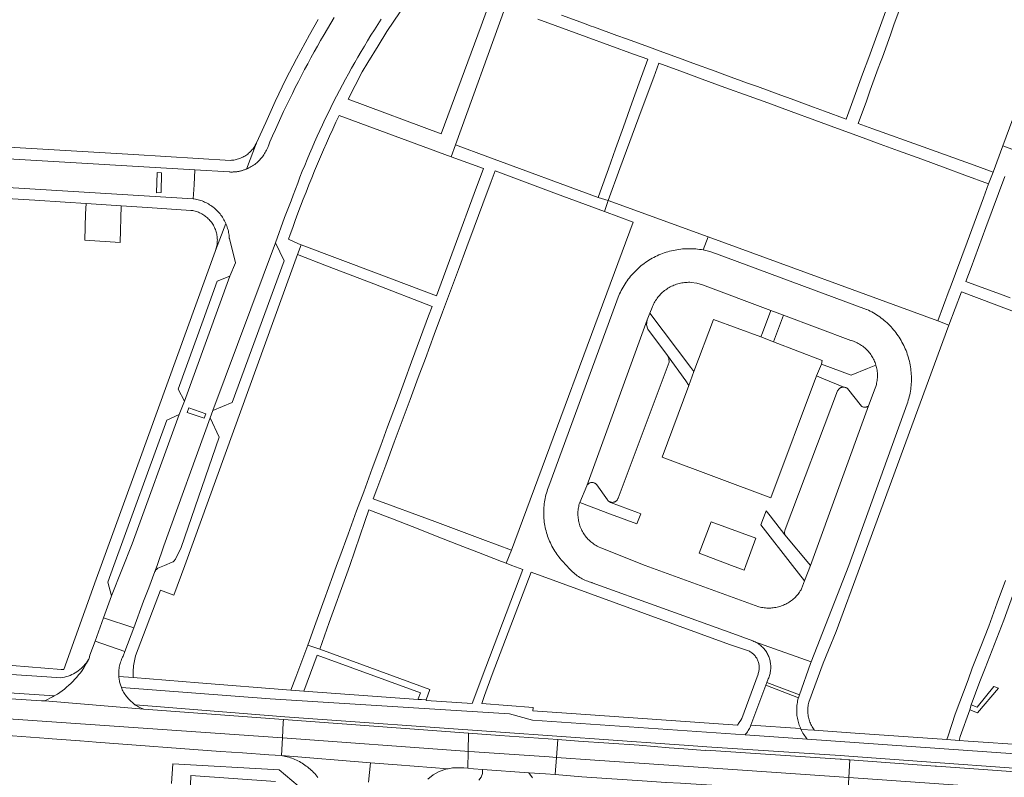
# Model space of a CAD drawing. Extents: x 146402 to 164798, y 455483 to 464134.
# Tile 372 of 575: x 158029 to 158199, y 460963 to 461094. Entities that reach past the tile are written whole.
import ezdxf

# ---------------------------------------------------------------- set-up
doc = ezdxf.new("R2010")
doc.units = 0
doc.header["$LTSCALE"] = 0.2
for name, color, linetype, lineweight in [('B-XX-VH-VERHARDING_ASFALT-GV', 252, 'CONTINUOUS', 18), ('B-XX-VH-VERHARDING_BETONSTRAATSTEEN-GV', 252, 'CONTINUOUS', 18), ('B-XX-VH-VERHARDING_STRAATBAKSTEEN-GV', 252, 'CONTINUOUS', 18), ('B-XX-VH-VERHARDING_TEGEL-GV', 252, 'CONTINUOUS', 18)]:
    doc.layers.add(name, color=color, linetype=linetype, lineweight=lineweight)

msp = doc.modelspace()

# ---------------------------------------------------------------- linework, layer by layer
at = {"layer": 'B-XX-VH-VERHARDING_ASFALT-GV'}
for points in [[(158083.518, 461094.46), (158082.92, 461093.476), (158082.329, 461092.488), (158081.745, 461091.496), (158081.168, 461090.5), (158080.598, 461089.5), (158080.034, 461088.496), (158079.478, 461087.488), (158078.929, 461086.477), (158078.387, 461085.461), (158077.852, 461084.442), (158077.324, 461083.419), (158076.803, 461082.392), (158076.289, 461081.362), (158075.782, 461080.328), (158075.283, 461079.291), (158074.791, 461078.251), (158074.306, 461077.207), (158073.828, 461076.159), (158073.358, 461075.109), (158072.895, 461074.054), (158072.439, 461072.997), (158072.156, 461072.331), (158072.121, 461072.231), (158072.038, 461072.015), (158071.948, 461071.801), (158071.851, 461071.591), (158071.746, 461071.384), (158071.634, 461071.181), (158071.516, 461070.982), (158071.39, 461070.788), (158071.258, 461070.597), (158071.12, 461070.411), (158070.975, 461070.231), (158070.824, 461070.055), (158070.667, 461069.885), (158070.504, 461069.72), (158070.335, 461069.561), (158070.162, 461069.407), (158069.983, 461069.26), (158069.799, 461069.12), (158069.61, 461068.985), (158069.417, 461068.857), (158069.219, 461068.736), (158069.018, 461068.622), (158068.812, 461068.515), (158068.603, 461068.415), (158068.391, 461068.322), (158068.282, 461068.278), (158068.173, 461068.236), (158068.063, 461068.195), (158067.952, 461068.157), (158067.841, 461068.12), (158067.729, 461068.086), (158067.616, 461068.053), (158067.503, 461068.022), (158067.389, 461067.994), (158067.275, 461067.967), (158067.16, 461067.942), (158067.045, 461067.92), (158066.929, 461067.899), (158066.814, 461067.881), (158066.698, 461067.864), (158066.581, 461067.849), (158066.464, 461067.837), (158066.348, 461067.826), (158066.231, 461067.818), (158066.113, 461067.811), (158065.996, 461067.807), (158065.879, 461067.805), (158065.762, 461067.804), (158065.644, 461067.806), (158065.527, 461067.81), (158065.41, 461067.816), (158059.507, 461068.163), (158059.358, 461065.626), (158059.215, 461063.201), (158059.339, 461063.182), (158059.576, 461063.14), (158059.812, 461063.09), (158060.046, 461063.032), (158060.278, 461062.966), (158060.507, 461062.893), (158060.734, 461062.812), (158060.959, 461062.724), (158061.18, 461062.628), (158061.398, 461062.525), (158061.612, 461062.415), (158061.822, 461062.298), (158062.029, 461062.173), (158062.231, 461062.043), (158062.429, 461061.905), (158062.622, 461061.761), (158062.81, 461061.61), (158062.993, 461061.454), (158063.171, 461061.291), (158063.343, 461061.123), (158063.51, 461060.949), (158063.671, 461060.769), (158063.826, 461060.585), (158063.974, 461060.395), (158064.116, 461060.2), (158064.252, 461060.001), (158064.381, 461059.798), (158064.503, 461059.59), (158064.618, 461059.378), (158064.726, 461059.163), (158064.827, 461058.944), (158064.905, 461058.76), (158064.992, 461058.535), (158065.072, 461058.308), (158065.144, 461058.078), (158065.209, 461057.846), (158065.266, 461057.612), (158065.315, 461057.376), (158065.356, 461057.139), (158065.389, 461056.9), (158065.414, 461056.66), (158065.432, 461056.42), (158065.434, 461056.352), (158066.5, 461052.179), (158065.547, 461049.842), (158057.706, 461028.316), (158056.79, 461026.017), (158048.717, 461003.714), (158045.157, 460994.786), (158043.775, 460990.997), (158048.96, 460989.248), (158050.673, 460993.823), (158051.563, 460996.155), (158052.616, 460998.966), (158052.982, 461000), (158054.169, 461003.35), (158062.15, 461025.446), (158062.598, 461026.698), (158073.394, 461055.628), (158074.936, 461059.983), (158076.081, 461062.836), (158076.441, 461063.831), (158076.821, 461064.859), (158077.208, 461065.883), (158077.603, 461066.905), (158078.005, 461067.925), (158078.415, 461068.941), (158078.832, 461069.954), (158079.257, 461070.964), (158079.689, 461071.971), (158080.128, 461072.975), (158080.575, 461073.975), (158081.029, 461074.973), (158081.49, 461075.966), (158081.958, 461076.957), (158082.434, 461077.944), (158082.917, 461078.928), (158083.407, 461079.908), (158083.904, 461080.884), (158084.408, 461081.857), (158084.92, 461082.826), (158085.438, 461083.791), (158085.963, 461084.753), (158086.496, 461085.71), (158087.035, 461086.664), (158087.582, 461087.614), (158088.135, 461088.559), (158088.695, 461089.501), (158089.262, 461090.439), (158089.836, 461091.372), (158090.417, 461092.301), (158091.004, 461093.226), (158091.598, 461094.147)], [(158015.415, 460978.838), (158035.261, 460977.505), (158035.393, 460977.581), (158035.813, 460977.841), (158036.224, 460978.115), (158036.626, 460978.401), (158037.019, 460978.701), (158037.402, 460979.013), (158037.774, 460979.337), (158038.136, 460979.673), (158038.487, 460980.02), (158038.826, 460980.379), (158039.154, 460980.748), (158039.469, 460981.128), (158039.772, 460981.518), (158040.063, 460981.917), (158040.34, 460982.326), (158040.604, 460982.743), (158040.854, 460983.169), (158041.09, 460983.602), (158041.229, 460983.873), (158041.167, 460983.766), (158040.991, 460983.491), (158040.801, 460983.225), (158040.599, 460982.969), (158040.384, 460982.722), (158040.158, 460982.487), (158039.92, 460982.263), (158039.672, 460982.051), (158039.414, 460981.851), (158039.146, 460981.664), (158038.869, 460981.49), (158038.584, 460981.331), (158038.292, 460981.185), (158037.993, 460981.054), (158037.688, 460980.938), (158037.377, 460980.836), (158037.062, 460980.75), (158036.743, 460980.68), (158036.421, 460980.625), (158033.976, 460980.781), (158000, 460983.062)], [(158218.706, 460966.254), (158164.989, 460970.067), (158154.298, 460970.797), (158117.64, 460973.346), (158113.701, 460974.406), (158103.594, 460975.031), (158072.492, 460977.015), (158046.843, 460978.936), (158046.898, 460978.797), (158046.994, 460978.587), (158047.097, 460978.381), (158047.208, 460978.178), (158047.325, 460977.98), (158047.449, 460977.785), (158047.58, 460977.595), (158047.718, 460977.41), (158047.861, 460977.23), (158048.011, 460977.054), (158048.167, 460976.884), (158048.329, 460976.72), (158048.496, 460976.561), (158048.668, 460976.408), (158048.846, 460976.261), (158049.177, 460976.002), (158049.217, 460975.986), (158049.274, 460975.948), (158074.999, 460973.914), (158112.137, 460971.291), (158141.292, 460969.221), (158143.767, 460969.029), (158147.71, 460968.756), (158170.691, 460967.221), (158172.138, 460967.125), (158187.093, 460966.014), (158212.451, 460964.181)], [(158089.411, 460962.669), (158089.753, 460966.003), (158074.427, 460967.224), (158074.586, 460967.196), (158074.863, 460967.142), (158075.137, 460967.081), (158075.41, 460967.011), (158075.681, 460966.933), (158075.949, 460966.848), (158076.215, 460966.756), (158076.479, 460966.656), (158076.739, 460966.548), (158076.996, 460966.433), (158077.249, 460966.311), (158077.499, 460966.182), (158077.746, 460966.045), (158077.988, 460965.902), (158078.226, 460965.752), (158078.46, 460965.595), (158078.69, 460965.431), (158078.914, 460965.262), (158079.134, 460965.085), (158079.348, 460964.903), (158079.558, 460964.714), (158079.761, 460964.52), (158079.959, 460964.32), (158080.152, 460964.115), (158080.339, 460963.904), (158080.519, 460963.688), (158080.693, 460963.466)], [(158077.273, 460961.991), (158074.02, 460964.78), (158055.676, 460965.789), (158055.493, 460962.39)], [(158099.636, 460963.171), (158100.568, 460963.89), (158101.6, 460964.458), (158102.706, 460964.861), (158103.106, 460964.94), (158094.336, 460965.638), (158089.753, 460966.003), (158089.411, 460962.669)], [(158117.665, 460963.405), (158117.018, 460964.283), (158109.067, 460964.85), (158109.054, 460964.158), (158108.831, 460963.52), (158108.421, 460962.982)], [(158058.76, 460962.148), (158058.792, 460963.8), (158073.38, 460962.737)]]:
    msp.add_lwpolyline(points, dxfattribs=at)
for points in [[(158145.141, 461054.587), (158144.817, 461054.594), (158144.492, 461054.593), (158144.168, 461054.585), (158143.844, 461054.568), (158143.52, 461054.543), (158143.198, 461054.511), (158142.876, 461054.47), (158142.555, 461054.422), (158142.235, 461054.365), (158141.917, 461054.301), (158141.601, 461054.229), (158141.286, 461054.149), (158140.974, 461054.062), (158140.663, 461053.967), (158140.356, 461053.864), (158140.051, 461053.753), (158139.748, 461053.636), (158139.449, 461053.51), (158139.153, 461053.378), (158138.86, 461053.238), (158138.571, 461053.091), (158138.285, 461052.937), (158138.004, 461052.775), (158137.726, 461052.607), (158137.453, 461052.433), (158137.184, 461052.251), (158136.919, 461052.063), (158136.66, 461051.868), (158136.405, 461051.667), (158136.155, 461051.46), (158135.91, 461051.247), (158135.671, 461051.028), (158135.437, 461050.803), (158135.209, 461050.572), (158134.987, 461050.336), (158134.77, 461050.094), (158134.56, 461049.847), (158134.355, 461049.595), (158134.157, 461049.338), (158133.965, 461049.076), (158133.78, 461048.81), (158133.602, 461048.539), (158133.43, 461048.264), (158133.265, 461047.984), (158133.107, 461047.701), (158132.956, 461047.414), (158132.812, 461047.123), (158132.675, 461046.829), (158132.617, 461046.697), (158120.478, 461013.663), (158120.365, 461013.369), (158120.259, 461013.073), (158120.161, 461012.773), (158120.071, 461012.472), (158119.988, 461012.168), (158119.914, 461011.862), (158119.847, 461011.555), (158119.787, 461011.246), (158119.736, 461010.935), (158119.692, 461010.623), (158119.657, 461010.311), (158119.629, 461009.997), (158119.61, 461009.683), (158119.598, 461009.368), (158119.595, 461009.054), (158119.599, 461008.739), (158119.611, 461008.424), (158119.632, 461008.11), (158119.66, 461007.797), (158119.696, 461007.484), (158119.741, 461007.172), (158119.793, 461006.862), (158119.853, 461006.553), (158119.921, 461006.245), (158119.996, 461005.94), (158120.08, 461005.636), (158120.171, 461005.335), (158120.269, 461005.036), (158120.376, 461004.74), (158120.489, 461004.446), (158120.611, 461004.156), (158120.739, 461003.868), (158120.875, 461003.584), (158121.018, 461003.304), (158121.168, 461003.027), (158121.325, 461002.754), (158121.489, 461002.486), (158121.659, 461002.221), (158121.837, 461001.961), (158122.021, 461001.706), (158122.211, 461001.455), (158122.408, 461001.209), (158122.61, 461000.968), (158122.819, 461000.733), (158123.034, 461000.503), (158123.255, 461000.278), (158123.481, 461000.059), (158123.544, 461000), (158123.701, 460999.798), (158123.864, 460999.602), (158124.034, 460999.41), (158124.209, 460999.224), (158124.39, 460999.043), (158124.576, 460998.869), (158124.768, 460998.7), (158124.965, 460998.537), (158125.168, 460998.38), (158125.374, 460998.23), (158125.586, 460998.086), (158125.802, 460997.949), (158126.022, 460997.819), (158126.246, 460997.696), (158126.474, 460997.58), (158126.705, 460997.471), (158126.94, 460997.37), (158127.177, 460997.275), (158127.418, 460997.189), (158127.661, 460997.109), (158127.906, 460997.038), (158127.943, 460997.028), (158152.148, 460988.259), (158155.61, 460986.998), (158155.638, 460986.987), (158155.82, 460986.911), (158165.682, 460983.373), (158172.148, 461000), (158182.203, 461027.843), (158182.306, 461028.15), (158182.402, 461028.459), (158182.49, 461028.771), (158182.571, 461029.084), (158182.643, 461029.4), (158182.708, 461029.717), (158182.765, 461030.036), (158182.814, 461030.356), (158182.855, 461030.677), (158182.888, 461030.999), (158182.913, 461031.322), (158182.931, 461031.646), (158182.94, 461031.969), (158182.941, 461032.293), (158182.934, 461032.617), (158182.92, 461032.94), (158182.897, 461033.263), (158182.866, 461033.586), (158182.827, 461033.907), (158182.781, 461034.228), (158182.726, 461034.547), (158182.664, 461034.865), (158182.593, 461035.181), (158182.516, 461035.495), (158182.43, 461035.807), (158182.336, 461036.117), (158182.235, 461036.425), (158182.127, 461036.73), (158182.01, 461037.032), (158181.887, 461037.331), (158181.756, 461037.628), (158181.618, 461037.92), (158181.473, 461038.21), (158181.32, 461038.495), (158181.161, 461038.777), (158180.994, 461039.055), (158180.821, 461039.328), (158180.641, 461039.598), (158180.454, 461039.862), (158180.261, 461040.122), (158180.062, 461040.378), (158179.856, 461040.628), (158179.645, 461040.873), (158179.427, 461041.112), (158179.203, 461041.347), (158178.974, 461041.575), (158178.739, 461041.798), (158178.499, 461042.015), (158178.253, 461042.226), (158178.003, 461042.431), (158177.747, 461042.63), (158177.486, 461042.822), (158177.221, 461043.008), (158176.951, 461043.187), (158176.677, 461043.359), (158176.399, 461043.525), (158176.117, 461043.684), (158175.831, 461043.835), (158175.541, 461043.98), (158175.248, 461044.117), (158175.211, 461044.134), (158149.366, 461053.733), (158148.235, 461054.106), (158147.075, 461054.375), (158146.755, 461054.43), (158146.434, 461054.477), (158146.112, 461054.516), (158145.789, 461054.548), (158145.465, 461054.571)], [(158144.292, 461048.791), (158144.525, 461048.797), (158144.757, 461048.795), (158144.989, 461048.785), (158145.972, 461048.652), (158146.926, 461048.377), (158158.707, 461043.958), (158160.921, 461043.127), (158172.52, 461038.777), (158172.553, 461038.768), (158172.767, 461038.701), (158172.979, 461038.627), (158173.188, 461038.546), (158173.394, 461038.457), (158173.596, 461038.361), (158173.795, 461038.258), (158173.991, 461038.148), (158174.182, 461038.03), (158174.369, 461037.906), (158174.551, 461037.776), (158174.729, 461037.639), (158174.902, 461037.496), (158175.069, 461037.346), (158175.231, 461037.191), (158175.387, 461037.03), (158175.538, 461036.864), (158175.682, 461036.693), (158175.821, 461036.516), (158175.953, 461036.335), (158176.078, 461036.149), (158176.197, 461035.958), (158176.308, 461035.764), (158176.413, 461035.565), (158176.511, 461035.363), (158176.601, 461035.158), (158176.684, 461034.95), (158176.76, 461034.739), (158176.828, 461034.525), (158176.837, 461034.492), (158176.888, 461034.309), (158176.94, 461034.091), (158176.985, 461033.871), (158177.022, 461033.65), (158177.051, 461033.427), (158177.072, 461033.204), (158177.085, 461032.98), (158177.09, 461032.756), (158177.087, 461032.532), (158177.076, 461032.308), (158177.057, 461032.084), (158177.03, 461031.861), (158176.995, 461031.64), (158176.953, 461031.42), (158176.902, 461031.201), (158176.796, 461030.867), (158176.692, 461030.533), (158175.548, 461027.48), (158165.554, 461000), (158164.541, 460997.337), (158164.016, 460995.958), (158163.924, 460995.797), (158163.804, 460995.604), (158163.678, 460995.415), (158163.545, 460995.231), (158163.406, 460995.052), (158163.261, 460994.878), (158163.11, 460994.708), (158162.952, 460994.545), (158162.79, 460994.387), (158162.621, 460994.234), (158162.448, 460994.088), (158162.269, 460993.948), (158162.085, 460993.815), (158161.897, 460993.688), (158161.705, 460993.567), (158161.508, 460993.454), (158161.308, 460993.348), (158161.104, 460993.248), (158160.896, 460993.156), (158160.686, 460993.071), (158160.472, 460992.994), (158160.256, 460992.924), (158160.038, 460992.863), (158159.818, 460992.808), (158159.595, 460992.762), (158159.372, 460992.723), (158159.147, 460992.692), (158158.921, 460992.67), (158158.695, 460992.655), (158158.468, 460992.648), (158158.241, 460992.649), (158158.014, 460992.658), (158157.788, 460992.676), (158157.562, 460992.701), (158157.338, 460992.734), (158157.114, 460992.775), (158156.893, 460992.823), (158156.673, 460992.88), (158137.063, 461000), (158129.46, 461003.028), (158129.142, 461003.165), (158128.831, 461003.319), (158128.808, 461003.331), (158128.612, 461003.441), (158128.42, 461003.558), (158128.233, 461003.682), (158128.05, 461003.812), (158127.871, 461003.948), (158127.698, 461004.091), (158127.53, 461004.24), (158127.367, 461004.395), (158127.21, 461004.556), (158127.058, 461004.722), (158126.913, 461004.893), (158126.774, 461005.07), (158126.641, 461005.251), (158126.515, 461005.437), (158126.395, 461005.627), (158126.283, 461005.822), (158126.177, 461006.02), (158126.078, 461006.222), (158125.987, 461006.427), (158125.903, 461006.636), (158125.826, 461006.847), (158125.758, 461007.061), (158125.696, 461007.277), (158125.643, 461007.495), (158125.597, 461007.715), (158125.559, 461007.937), (158125.529, 461008.159), (158125.507, 461008.383), (158125.493, 461008.607), (158125.487, 461008.832), (158125.489, 461009.057), (158125.499, 461009.281), (158125.517, 461009.505), (158125.543, 461009.729), (158125.576, 461009.951), (158125.618, 461010.171), (158125.668, 461010.391), (158125.725, 461010.608), (158125.79, 461010.823), (158126.997, 461013.707), (158137.431, 461042.306), (158137.888, 461043.467), (158138.277, 461044.458), (158138.344, 461044.627), (158138.436, 461044.84), (158138.536, 461045.05), (158138.643, 461045.256), (158138.757, 461045.458), (158138.878, 461045.657), (158139.005, 461045.851), (158139.139, 461046.041), (158139.28, 461046.226), (158139.427, 461046.406), (158139.58, 461046.58), (158139.739, 461046.75), (158139.903, 461046.914), (158140.074, 461047.072), (158140.249, 461047.224), (158140.43, 461047.37), (158140.616, 461047.51), (158140.806, 461047.643), (158141.001, 461047.77), (158141.2, 461047.89), (158141.403, 461048.003), (158141.61, 461048.108), (158141.82, 461048.207), (158142.034, 461048.298), (158142.25, 461048.382), (158142.47, 461048.459), (158142.691, 461048.528), (158142.916, 461048.589), (158143.142, 461048.642), (158143.37, 461048.688), (158143.599, 461048.726), (158143.829, 461048.756), (158144.06, 461048.777)], [(158058.163, 461026.381), (158058.467, 461027.154), (158061.404, 461026.111), (158061.08, 461025.377)], [(158048.96, 460989.248), (158043.775, 460990.997), (158042.301, 460986.958), (158047.437, 460985.178)], [(158047.437, 460985.178), (158042.301, 460986.958), (158041.419, 460984.539), (158041.291, 460983.98), (158041.229, 460983.873), (158041.09, 460983.602), (158040.854, 460983.169), (158040.604, 460982.743), (158040.34, 460982.326), (158040.063, 460981.917), (158039.772, 460981.518), (158039.469, 460981.128), (158039.154, 460980.748), (158038.826, 460980.379), (158038.487, 460980.02), (158038.136, 460979.673), (158037.774, 460979.337), (158037.402, 460979.013), (158037.019, 460978.701), (158036.626, 460978.401), (158036.224, 460978.115), (158035.813, 460977.841), (158035.393, 460977.581), (158035.261, 460977.505), (158034.965, 460977.335), (158034.529, 460977.102), (158034.087, 460976.884), (158033.637, 460976.681), (158050.731, 460975.208), (158050.644, 460975.239), (158050.43, 460975.324), (158050.218, 460975.416), (158050.01, 460975.516), (158049.806, 460975.623), (158049.606, 460975.737), (158049.409, 460975.858), (158049.274, 460975.948), (158049.217, 460975.986), (158049.177, 460976.002), (158048.846, 460976.261), (158048.668, 460976.408), (158048.496, 460976.561), (158048.329, 460976.72), (158048.167, 460976.884), (158048.011, 460977.054), (158047.861, 460977.23), (158047.718, 460977.41), (158047.58, 460977.595), (158047.449, 460977.785), (158047.325, 460977.98), (158047.208, 460978.178), (158047.097, 460978.381), (158046.994, 460978.587), (158046.898, 460978.797), (158046.843, 460978.936), (158046.776, 460979.106), (158046.67, 460979.421), (158046.529, 460979.963), (158046.434, 460980.514), (158046.419, 460980.638), (158046.399, 460980.863), (158046.399, 460980.866), (158046.386, 460981.093), (158046.381, 460981.321), (158046.385, 460981.549), (158046.396, 460981.776), (158046.415, 460982.003), (158046.443, 460982.23), (158046.478, 460982.455), (158046.521, 460982.679), (158046.572, 460982.901), (158046.631, 460983.122), (158046.697, 460983.34), (158046.771, 460983.555), (158046.852, 460983.768), (158046.941, 460983.978), (158047.038, 460984.185), (158047.141, 460984.388)], [(158165.682, 460983.373), (158155.82, 460986.911), (158155.999, 460986.829), (158156.174, 460986.739), (158156.345, 460986.641), (158156.512, 460986.538), (158156.675, 460986.427), (158156.833, 460986.31), (158156.986, 460986.186), (158157.135, 460986.056), (158157.277, 460985.921), (158157.415, 460985.78), (158157.546, 460985.633), (158157.671, 460985.481), (158157.79, 460985.324), (158157.902, 460985.163), (158158.008, 460984.997), (158158.107, 460984.826), (158158.199, 460984.652), (158158.284, 460984.475), (158158.362, 460984.294), (158158.432, 460984.11), (158158.495, 460983.923), (158158.55, 460983.734), (158158.597, 460983.543), (158158.636, 460983.35), (158158.668, 460983.156), (158158.692, 460982.96), (158158.707, 460982.764), (158158.715, 460982.567), (158158.715, 460982.37), (158158.707, 460982.174), (158158.69, 460981.977), (158158.666, 460981.782), (158158.634, 460981.588), (158158.594, 460981.395), (158158.546, 460981.204), (158158.491, 460981.015), (158158.428, 460980.828), (158158.357, 460980.645), (158158.279, 460980.464), (158158.015, 460979.825), (158163.647, 460977.694), (158165.585, 460983.127)], [(157988.666, 460979.396), (157982.011, 460979.912), (157981.979, 460979.453), (157981.794, 460976.762), (158000, 460975.436), (158000.003, 460975.436), (158074.589, 460970.261), (158074.731, 460972.91), (158074.759, 460973.435), (158050.731, 460975.208), (158033.637, 460976.681), (158033.095, 460976.636), (158015.394, 460977.806), (158008.21, 460978.281), (158000, 460978.824)], [(158163.647, 460977.694), (158158.015, 460979.825), (158157.861, 460979.376), (158157.851, 460979.35), (158163.482, 460977.205), (158163.524, 460977.349)], [(158163.482, 460977.205), (158157.851, 460979.35), (158155.282, 460972.447), (158155.279, 460972.442), (158163.86, 460971.87), (158163.807, 460971.987), (158163.712, 460972.218), (158163.625, 460972.451), (158163.545, 460972.687), (158163.473, 460972.926), (158163.409, 460973.167), (158163.352, 460973.409), (158163.304, 460973.654), (158163.262, 460973.899), (158163.229, 460974.146), (158163.204, 460974.394), (158163.187, 460974.643), (158163.178, 460974.892), (158163.177, 460975.141), (158163.184, 460975.39), (158163.199, 460975.639), (158163.222, 460975.887), (158163.252, 460976.134), (158163.291, 460976.381), (158163.337, 460976.625), (158163.392, 460976.869), (158163.454, 460977.11)], [(158000, 460975.436), (157981.794, 460976.762), (157981.604, 460974.01), (158000, 460972.736), (158024.526, 460970.902), (158028.088, 460970.636), (158034.253, 460970.175), (158034.883, 460970.128), (158037.35, 460969.943), (158039.688, 460969.768), (158039.739, 460969.764), (158041.18, 460969.657), (158042.482, 460969.56), (158063.92, 460967.955), (158067.689, 460967.673), (158072.227, 460967.333), (158074.427, 460967.224), (158074.589, 460970.261), (158000.003, 460975.436)], [(158106.653, 460971.081), (158074.759, 460973.435), (158074.731, 460972.91), (158074.589, 460970.261), (158105.98, 460968), (158106.571, 460967.958)], [(158105.98, 460968), (158074.589, 460970.261), (158074.427, 460967.224), (158089.753, 460966.003), (158094.336, 460965.638), (158103.106, 460964.94), (158103.861, 460965.089), (158105.038, 460965.138), (158105.069, 460965.14), (158105.35, 460965.119), (158105.807, 460965.092), (158106.495, 460965.039), (158106.571, 460967.958)], [(158112.052, 460970.683), (158106.653, 460971.081), (158106.571, 460967.958), (158107.67, 460967.879), (158108.497, 460967.819), (158120.549, 460966.99), (158121.815, 460966.903), (158122.055, 460969.978)], [(158125.611, 460969.712), (158122.055, 460969.978), (158121.815, 460966.903), (158128.416, 460966.449), (158151.334, 460964.873), (158172.143, 460963.427), (158172.336, 460966.49), (158172.085, 460966.508), (158170.89, 460966.587), (158170.67, 460966.619), (158147.545, 460968.137), (158147.406, 460968.132), (158143.718, 460968.382), (158141.236, 460968.59), (158136.036, 460969.003)], [(158107.67, 460967.879), (158106.571, 460967.958), (158106.495, 460965.039), (158107.503, 460964.961), (158109.067, 460964.85), (158117.018, 460964.283), (158119.892, 460964.078), (158121.585, 460963.947), (158121.815, 460966.903), (158120.549, 460966.99), (158108.497, 460967.819)], [(158128.416, 460966.449), (158121.815, 460966.903), (158121.585, 460963.947), (158126.177, 460963.592), (158137.446, 460962.814), (158140.627, 460962.61), (158140.683, 460962.606), (158143.132, 460962.446), (158161.138, 460961.308), (158163.129, 460961.16), (158171.96, 460960.518), (158172.143, 460963.427), (158151.334, 460964.873)], [(158187.06, 460965.403), (158172.336, 460966.49), (158172.143, 460963.427), (158230.986, 460959.34), (158300.115, 460954.697), (158325.066, 460952.885), (158325.227, 460955.742), (158324.583, 460955.78), (158321.275, 460955.982), (158305.975, 460956.918), (158301.006, 460957.222), (158299.783, 460957.305), (158288.783, 460958.111), (158277.386, 460958.944), (158265.347, 460959.787), (158248.935, 460960.965), (158243.053, 460961.367), (158235.615, 460961.873), (158235.407, 460961.896), (158231.423, 460962.18), (158216.63, 460963.235), (158212.393, 460963.537), (158197.707, 460964.637), (158187.272, 460965.39)]]:
    msp.add_lwpolyline(points, close=True, dxfattribs=at)
at = {"layer": 'B-XX-VH-VERHARDING_BETONSTRAATSTEEN-GV'}
for points in [[(158053.737, 461067.683), (158052.985, 461067.698), (158052.871, 461064.246), (158053.661, 461064.251)], [(158137.316, 461041.495), (158137.431, 461042.306), (158126.997, 461013.707), (158127.014, 461013.744), (158127.057, 461013.823), (158127.107, 461013.898), (158127.164, 461013.968), (158127.226, 461014.032), (158127.294, 461014.091), (158127.367, 461014.144), (158127.444, 461014.19), (158127.525, 461014.229), (158127.609, 461014.26), (158127.696, 461014.284), (158127.784, 461014.3), (158127.874, 461014.308), (158127.964, 461014.308), (158128.053, 461014.301), (158128.142, 461014.285), (158128.229, 461014.261), (158128.313, 461014.23), (158128.394, 461014.192), (158128.471, 461014.146), (158128.545, 461014.094), (158128.613, 461014.035), (158128.675, 461013.971), (158128.732, 461013.901), (158130.594, 461011.283), (158130.651, 461011.213), (158130.714, 461011.148), (158130.783, 461011.089), (158130.856, 461011.036), (158130.934, 461010.99), (158131.016, 461010.951), (158131.1, 461010.919), (158131.188, 461010.895), (158131.277, 461010.878), (158131.367, 461010.87), (158131.457, 461010.87), (158131.547, 461010.877), (158131.637, 461010.893), (158131.724, 461010.916), (158131.809, 461010.947), (158131.891, 461010.985), (158131.969, 461011.03), (158132.043, 461011.083), (158132.112, 461011.141), (158132.176, 461011.205), (158132.234, 461011.275), (158132.285, 461011.35), (158132.33, 461011.428), (158132.367, 461011.511), (158132.394, 461011.586), (158141.2, 461035.061), (158141.163, 461035.656), (158140.948, 461036.211), (158137.535, 461040.706)], [(158061.404, 461026.111), (158058.467, 461027.154), (158058.163, 461026.381), (158061.08, 461025.377)]]:
    msp.add_lwpolyline(points, close=True, dxfattribs=at)
msp.add_lwpolyline([(158212.451, 460964.181), (158187.093, 460966.014), (158172.138, 460967.125), (158170.691, 460967.221), (158147.71, 460968.756), (158143.767, 460969.029), (158141.292, 460969.221), (158112.137, 460971.291), (158074.999, 460973.914), (158049.274, 460975.948), (158049.409, 460975.858), (158049.606, 460975.737), (158049.806, 460975.623), (158050.01, 460975.516), (158050.218, 460975.416), (158050.43, 460975.324), (158050.644, 460975.239), (158050.731, 460975.208), (158074.759, 460973.435), (158106.653, 460971.081), (158112.052, 460970.683), (158122.055, 460969.978), (158125.611, 460969.712), (158136.036, 460969.003), (158141.236, 460968.59), (158143.718, 460968.382), (158147.406, 460968.132), (158147.545, 460968.137), (158170.67, 460966.619), (158170.89, 460966.587), (158172.085, 460966.508), (158172.336, 460966.49), (158187.06, 460965.403), (158187.272, 460965.39), (158197.707, 460964.637), (158212.393, 460963.537)], dxfattribs=at)
at = {"layer": 'B-XX-VH-VERHARDING_STRAATBAKSTEEN-GV'}
for points in [[(157963.91, 461074.048), (157955.038, 461074.556), (157954.69, 461069.578), (157972.558, 461068.488), (158000, 461066.814), (158059.215, 461063.201), (158059.358, 461065.626), (158059.507, 461068.163), (158000, 461071.661), (157980.805, 461072.909), (157972.802, 461073.799), (157964.713, 461074.026), (157964.564, 461074.022), (157964.346, 461074.022), (157964.128, 461074.031)], [(158052.871, 461064.246), (158052.985, 461067.698), (158053.737, 461067.683), (158053.661, 461064.251)]]:
    msp.add_lwpolyline(points, close=True, dxfattribs=at)
at = {"layer": 'B-XX-VH-VERHARDING_TEGEL-GV'}
for points in [[(158092.582, 461092.029), (158098.268, 461100.493), (158109.988, 461096.166), (158108.818, 461093.005), (158101.929, 461074.392), (158085.901, 461080.361), (158088.293, 461085.068), (158089.281, 461086.663), (158091.085, 461089.575)], [(158109.973, 461070.421), (158104.37, 461072.493), (158103.665, 461070.45), (158109.228, 461068.405), (158107.633, 461064.091), (158104.566, 461055.805), (158101.112, 461046.478), (158090.795, 461050.361), (158077.783, 461055.259), (158077.183, 461053.575), (158082.193, 461051.64), (158090.308, 461048.508), (158100.352, 461044.63), (158099.749, 461042.998), (158098.371, 461039.261), (158096.841, 461035.11), (158095.611, 461031.77), (158094.213, 461027.977), (158092.7, 461023.871), (158091.514, 461020.647), (158090.057, 461016.693), (158088.582, 461012.687), (158087.37, 461009.392), (158085.889, 461005.368), (158084.466, 461001.504), (158083.913, 461000), (158083.254, 460998.183), (158081.762, 460994.062), (158080.329, 460990.102), (158078.945, 460986.274), (158081.001, 460985.589), (158082.657, 460990.183), (158085.674, 460998.547), (158086.195, 461000), (158088.794, 461007.565), (158089.493, 461009.598), (158093.521, 461008.025), (158096.923, 461006.695), (158099.996, 461005.495), (158100.98, 461005.111), (158104.905, 461003.579), (158108.332, 461002.241), (158112.297, 461000.693), (158113.134, 461000.368), (158114.034, 461002.653), (158109.096, 461004.487), (158100.812, 461007.566), (158090.21, 461011.505), (158090.825, 461013.154), (158092.368, 461017.3), (158093.829, 461021.223), (158095.044, 461024.488), (158096.573, 461028.596), (158097.986, 461032.394), (158099.21, 461035.685), (158100.736, 461039.786), (158102.164, 461043.624), (158103.376, 461046.884), (158104.901, 461050.985), (158106.367, 461054.926), (158107.616, 461058.278), (158109.121, 461062.324), (158110.545, 461066.151), (158111.228, 461067.988), (158121.809, 461064.057), (158130.091, 461060.979), (158130.694, 461062.908), (158128.965, 461063.396)], [(158147.912, 461056.616), (158130.694, 461062.908), (158130.091, 461060.979), (158135.026, 461059.147), (158114.034, 461002.653), (158113.134, 461000.368), (158114.08, 461000), (158115.969, 460999.305), (158109.601, 460982.487), (158107.256, 460976.193), (158099.339, 460976.718), (158099.369, 460976.808), (158098.558, 460976.875), (158097.95, 460976.919), (158078.282, 460978.324), (158076.034, 460978.503), (158060.143, 460979.768), (158048.893, 460980.664), (158046.399, 460980.863), (158046.419, 460980.638), (158046.434, 460980.514), (158046.529, 460979.963), (158046.67, 460979.421), (158046.776, 460979.106), (158046.843, 460978.936), (158072.492, 460977.015), (158103.594, 460975.031), (158113.701, 460974.406), (158117.64, 460973.346), (158154.298, 460970.797), (158154.438, 460970.973), (158154.572, 460971.153), (158154.699, 460971.338), (158154.819, 460971.528), (158154.933, 460971.722), (158155.04, 460971.919), (158155.139, 460972.121), (158155.231, 460972.326), (158155.279, 460972.442), (158155.282, 460972.447), (158157.851, 460979.35), (158157.861, 460979.376), (158158.015, 460979.825), (158158.279, 460980.464), (158158.357, 460980.645), (158158.428, 460980.828), (158158.491, 460981.015), (158158.546, 460981.204), (158158.594, 460981.395), (158158.634, 460981.588), (158158.666, 460981.782), (158158.69, 460981.977), (158158.707, 460982.174), (158158.715, 460982.37), (158158.715, 460982.567), (158158.707, 460982.764), (158158.692, 460982.96), (158158.668, 460983.156), (158158.636, 460983.35), (158158.597, 460983.543), (158158.55, 460983.734), (158158.495, 460983.923), (158158.432, 460984.11), (158158.362, 460984.294), (158158.284, 460984.475), (158158.199, 460984.652), (158158.107, 460984.826), (158158.008, 460984.997), (158157.902, 460985.163), (158157.79, 460985.324), (158157.671, 460985.481), (158157.546, 460985.633), (158157.415, 460985.78), (158157.277, 460985.921), (158157.135, 460986.056), (158156.986, 460986.186), (158156.833, 460986.31), (158156.675, 460986.427), (158156.512, 460986.538), (158156.345, 460986.641), (158156.174, 460986.739), (158155.999, 460986.829), (158155.82, 460986.911), (158155.638, 460986.987), (158155.61, 460986.998), (158152.148, 460988.259), (158127.943, 460997.028), (158127.906, 460997.038), (158127.661, 460997.109), (158127.418, 460997.189), (158127.177, 460997.275), (158126.94, 460997.37), (158126.705, 460997.471), (158126.474, 460997.58), (158126.246, 460997.696), (158126.022, 460997.819), (158125.802, 460997.949), (158125.586, 460998.086), (158125.374, 460998.23), (158125.168, 460998.38), (158124.965, 460998.537), (158124.768, 460998.7), (158124.576, 460998.869), (158124.39, 460999.043), (158124.209, 460999.224), (158124.034, 460999.41), (158123.864, 460999.602), (158123.701, 460999.798), (158123.544, 461000), (158123.481, 461000.059), (158123.255, 461000.278), (158123.034, 461000.503), (158122.819, 461000.733), (158122.61, 461000.968), (158122.408, 461001.209), (158122.211, 461001.455), (158122.021, 461001.706), (158121.837, 461001.961), (158121.659, 461002.221), (158121.489, 461002.486), (158121.325, 461002.754), (158121.168, 461003.027), (158121.018, 461003.304), (158120.875, 461003.584), (158120.739, 461003.868), (158120.611, 461004.156), (158120.489, 461004.446), (158120.376, 461004.74), (158120.269, 461005.036), (158120.171, 461005.335), (158120.08, 461005.636), (158119.996, 461005.94), (158119.921, 461006.245), (158119.853, 461006.553), (158119.793, 461006.862), (158119.741, 461007.172), (158119.696, 461007.484), (158119.66, 461007.797), (158119.632, 461008.11), (158119.611, 461008.424), (158119.599, 461008.739), (158119.595, 461009.054), (158119.598, 461009.368), (158119.61, 461009.683), (158119.629, 461009.997), (158119.657, 461010.311), (158119.692, 461010.623), (158119.736, 461010.935), (158119.787, 461011.246), (158119.847, 461011.555), (158119.914, 461011.862), (158119.988, 461012.168), (158120.071, 461012.472), (158120.161, 461012.773), (158120.259, 461013.073), (158120.365, 461013.369), (158120.478, 461013.663), (158132.617, 461046.697), (158132.675, 461046.829), (158132.812, 461047.123), (158132.956, 461047.414), (158133.107, 461047.701), (158133.265, 461047.984), (158133.43, 461048.264), (158133.602, 461048.539), (158133.78, 461048.81), (158133.965, 461049.076), (158134.157, 461049.338), (158134.355, 461049.595), (158134.56, 461049.847), (158134.77, 461050.094), (158134.987, 461050.336), (158135.209, 461050.572), (158135.437, 461050.803), (158135.671, 461051.028), (158135.91, 461051.247), (158136.155, 461051.46), (158136.405, 461051.667), (158136.66, 461051.868), (158136.919, 461052.063), (158137.184, 461052.251), (158137.453, 461052.433), (158137.726, 461052.607), (158138.004, 461052.775), (158138.285, 461052.937), (158138.571, 461053.091), (158138.86, 461053.238), (158139.153, 461053.378), (158139.449, 461053.51), (158139.748, 461053.636), (158140.051, 461053.753), (158140.356, 461053.864), (158140.663, 461053.967), (158140.974, 461054.062), (158141.286, 461054.149), (158141.601, 461054.229), (158141.917, 461054.301), (158142.235, 461054.365), (158142.555, 461054.422), (158142.876, 461054.47), (158143.198, 461054.511), (158143.52, 461054.543), (158143.844, 461054.568), (158144.168, 461054.585), (158144.492, 461054.593), (158144.817, 461054.594), (158145.141, 461054.587), (158145.465, 461054.571), (158145.789, 461054.548), (158146.112, 461054.516), (158146.434, 461054.477), (158146.755, 461054.43), (158147.075, 461054.375)], [(158046.826, 461061.992), (158040.749, 461062.392), (158040.631, 461060.597), (158040.512, 461056.067), (158046.631, 461055.669)], [(158187.516, 461042.141), (158147.912, 461056.616), (158147.075, 461054.375), (158148.235, 461054.106), (158149.366, 461053.733), (158175.211, 461044.134), (158175.248, 461044.117), (158175.541, 461043.98), (158175.831, 461043.835), (158176.117, 461043.684), (158176.399, 461043.525), (158176.677, 461043.359), (158176.951, 461043.187), (158177.221, 461043.008), (158177.486, 461042.822), (158177.747, 461042.63), (158178.003, 461042.431), (158178.253, 461042.226), (158178.499, 461042.015), (158178.739, 461041.798), (158178.974, 461041.575), (158179.203, 461041.347), (158179.427, 461041.112), (158179.645, 461040.873), (158179.856, 461040.628), (158180.062, 461040.378), (158180.261, 461040.122), (158180.454, 461039.862), (158180.641, 461039.598), (158180.821, 461039.328), (158180.994, 461039.055), (158181.161, 461038.777), (158181.32, 461038.495), (158181.473, 461038.21), (158181.618, 461037.92), (158181.756, 461037.628), (158181.887, 461037.331), (158182.01, 461037.032), (158182.127, 461036.73), (158182.235, 461036.425), (158182.336, 461036.117), (158182.43, 461035.807), (158182.516, 461035.495), (158182.593, 461035.181), (158182.664, 461034.865), (158182.726, 461034.547), (158182.781, 461034.228), (158182.827, 461033.907), (158182.866, 461033.586), (158182.897, 461033.263), (158182.92, 461032.94), (158182.934, 461032.617), (158182.941, 461032.293), (158182.94, 461031.969), (158182.931, 461031.646), (158182.913, 461031.322), (158182.888, 461030.999), (158182.855, 461030.677), (158182.814, 461030.356), (158182.765, 461030.036), (158182.708, 461029.717), (158182.643, 461029.4), (158182.571, 461029.084), (158182.49, 461028.771), (158182.402, 461028.459), (158182.306, 461028.15), (158182.203, 461027.843), (158172.148, 461000), (158165.682, 460983.373), (158165.585, 460983.127), (158163.647, 460977.694), (158163.524, 460977.349), (158163.482, 460977.205), (158163.454, 460977.11), (158163.392, 460976.869), (158163.337, 460976.625), (158163.291, 460976.381), (158163.252, 460976.134), (158163.222, 460975.887), (158163.199, 460975.639), (158163.184, 460975.39), (158163.177, 460975.141), (158163.178, 460974.892), (158163.187, 460974.643), (158163.204, 460974.394), (158163.229, 460974.146), (158163.262, 460973.899), (158163.304, 460973.654), (158163.352, 460973.409), (158163.409, 460973.167), (158163.473, 460972.926), (158163.545, 460972.687), (158163.625, 460972.451), (158163.712, 460972.218), (158163.807, 460971.987), (158163.86, 460971.87), (158163.909, 460971.76), (158163.933, 460971.712), (158166.199, 460971.615), (158166.171, 460971.654), (158166.049, 460971.834), (158165.934, 460972.017), (158165.826, 460972.206), (158165.724, 460972.398), (158165.63, 460972.593), (158165.543, 460972.792), (158165.464, 460972.994), (158165.391, 460973.199), (158165.327, 460973.406), (158165.27, 460973.616), (158165.221, 460973.828), (158165.18, 460974.041), (158165.146, 460974.255), (158165.121, 460974.471), (158165.104, 460974.687), (158165.094, 460974.904), (158165.093, 460975.121), (158165.099, 460975.339), (158165.114, 460975.555), (158165.136, 460975.771), (158165.166, 460975.986), (158165.205, 460976.2), (158165.251, 460976.412), (158167.767, 460983.168), (158168.666, 460985.372), (158169.994, 460988.627), (158174.143, 461000), (158189.411, 461041.385)], [(158074.903, 461052.481), (158073.394, 461055.628), (158062.598, 461026.698), (158065.898, 461028.055)], [(158057.706, 461028.316), (158065.547, 461049.842), (158063.344, 461049.017), (158060.912, 461042.249), (158056.592, 461030.381)], [(158144.917, 461034.137), (158137.888, 461043.467), (158137.431, 461042.306), (158137.316, 461041.495), (158137.535, 461040.706), (158140.948, 461036.211), (158144.054, 461031.808), (158144.612, 461031.017), (158145.458, 461033.419)], [(158160.921, 461043.127), (158158.707, 461043.958), (158157.272, 461040.111), (158157.005, 461039.395), (158159.209, 461038.549)], [(158157.005, 461039.395), (158148.841, 461042.379), (158145.458, 461033.419), (158144.612, 461031.017), (158139.989, 461018.632), (158158.75, 461011.66), (158166.579, 461032.662), (158167.424, 461034.665), (158167.574, 461035.315), (158159.209, 461038.549)], [(158172.571, 461032.784), (158167.424, 461034.665), (158166.579, 461032.662), (158167.501, 461032.285), (158171.306, 461030.731), (158171.343, 461030.729), (158171.436, 461030.715), (158171.527, 461030.693), (158171.616, 461030.663), (158171.703, 461030.626), (158171.785, 461030.582), (158171.864, 461030.531), (158171.938, 461030.473), (158174.347, 461027.427), (158174.425, 461027.381), (158174.507, 461027.342), (158174.593, 461027.31), (158174.68, 461027.286), (158174.77, 461027.27), (158174.86, 461027.261), (158174.951, 461027.261), (158175.042, 461027.268), (158175.131, 461027.284), (158175.219, 461027.307), (158175.305, 461027.338), (158175.387, 461027.376), (158175.466, 461027.422), (158175.54, 461027.474), (158175.548, 461027.48), (158176.692, 461030.533), (158176.796, 461030.867), (158176.902, 461031.201), (158176.953, 461031.42), (158176.995, 461031.64), (158177.03, 461031.861), (158177.057, 461032.084), (158177.076, 461032.308), (158177.087, 461032.532), (158177.09, 461032.756), (158177.085, 461032.98), (158177.072, 461033.204), (158177.051, 461033.427), (158177.022, 461033.65), (158176.985, 461033.871), (158176.94, 461034.091), (158176.888, 461034.309), (158176.837, 461034.492), (158175.371, 461033.967)], [(158171.306, 461030.731), (158171.25, 461030.735), (158171.156, 461030.733), (158171.063, 461030.723), (158170.97, 461030.705), (158170.88, 461030.68), (158170.792, 461030.646), (158170.708, 461030.606), (158170.627, 461030.558), (158170.55, 461030.504), (158170.479, 461030.444), (158170.412, 461030.377), (158170.352, 461030.305), (158170.298, 461030.228), (158170.251, 461030.147), (158170.237, 461030.12), (158161.182, 461006.194), (158161.091, 461005.747), (158161.134, 461005.293), (158165.554, 461000), (158175.548, 461027.48), (158175.54, 461027.474), (158175.466, 461027.422), (158175.387, 461027.376), (158175.305, 461027.338), (158175.219, 461027.307), (158175.131, 461027.284), (158175.042, 461027.268), (158174.951, 461027.261), (158174.86, 461027.261), (158174.77, 461027.27), (158174.68, 461027.286), (158174.593, 461027.31), (158174.507, 461027.342), (158174.425, 461027.381), (158174.347, 461027.427), (158171.938, 461030.473), (158171.864, 461030.531), (158171.785, 461030.582), (158171.703, 461030.626), (158171.616, 461030.663), (158171.527, 461030.693), (158171.436, 461030.715), (158171.343, 461030.729)], [(158048.717, 461003.714), (158056.79, 461026.017), (158054.641, 461025.02), (158045.534, 461000), (158044.485, 460997.104), (158045.157, 460994.786)], [(158063.66, 461022.098), (158062.15, 461025.446), (158054.169, 461003.35), (158052.982, 461000), (158052.616, 460998.966), (158052.691, 460999.098), (158052.781, 460999.219), (158052.886, 460999.328), (158053.003, 460999.423), (158053.132, 460999.502), (158054.291, 461000), (158055.61, 461000.567), (158055.746, 461000.639), (158055.87, 461000.732), (158055.977, 461000.843), (158056.066, 461000.97), (158056.133, 461001.109), (158057.121, 461003.089)], [(158128.053, 461014.301), (158127.964, 461014.308), (158127.874, 461014.308), (158127.784, 461014.3), (158127.696, 461014.284), (158127.609, 461014.26), (158127.525, 461014.229), (158127.444, 461014.19), (158127.367, 461014.144), (158127.294, 461014.091), (158127.226, 461014.032), (158127.164, 461013.968), (158127.107, 461013.898), (158127.057, 461013.823), (158127.014, 461013.744), (158126.997, 461013.707), (158125.79, 461010.823), (158131.092, 461008.845), (158135.657, 461007.142), (158136.354, 461008.893), (158135.741, 461009.119), (158131.095, 461010.834), (158130.856, 461011.036), (158130.783, 461011.089), (158130.714, 461011.148), (158130.651, 461011.213), (158130.594, 461011.283), (158128.732, 461013.901), (158128.675, 461013.971), (158128.613, 461014.035), (158128.545, 461014.094), (158128.471, 461014.146), (158128.394, 461014.192), (158128.313, 461014.23), (158128.229, 461014.261), (158128.142, 461014.285)], [(158158.605, 461008.556), (158157.922, 461009.438), (158156.976, 461006.986), (158162.455, 461000), (158164.541, 460997.337), (158165.554, 461000), (158161.134, 461005.293)], [(158156.148, 461004.704), (158148.443, 461007.534), (158146.368, 461002.122), (158151.972, 461000), (158154.141, 460999.178), (158154.44, 461000)], [(158110.728, 460981.19), (158117.431, 460998.84), (158151.613, 460986.37), (158154.878, 460985.278), (158154.887, 460985.274), (158155.03, 460985.203), (158155.169, 460985.125), (158155.304, 460985.04), (158155.435, 460984.948), (158155.561, 460984.85), (158155.682, 460984.746), (158155.797, 460984.635), (158155.907, 460984.52), (158156.011, 460984.398), (158156.109, 460984.272), (158156.2, 460984.141), (158156.284, 460984.006), (158156.362, 460983.866), (158156.433, 460983.723), (158156.496, 460983.577), (158156.552, 460983.427), (158156.6, 460983.275), (158156.641, 460983.121), (158156.674, 460982.964), (158156.698, 460982.807), (158156.716, 460982.648), (158156.725, 460982.489), (158156.726, 460982.329), (158156.719, 460982.17), (158156.704, 460982.011), (158156.681, 460981.853), (158156.65, 460981.696), (158156.612, 460981.541), (158156.566, 460981.388), (158156.512, 460981.238), (158153.728, 460973.617), (158153.547, 460973.326), (158153.288, 460972.936), (158152.982, 460972.475), (158125.212, 460974.448), (158117.72, 460974.959), (158117.772, 460975.434), (158117.778, 460975.487), (158108.918, 460976.223), (158109.404, 460977.555)], [(158081.001, 460985.589), (158078.945, 460986.274), (158076.866, 460980.724), (158076.034, 460978.503), (158078.282, 460978.324), (158080.559, 460984.535), (158098.366, 460978.063), (158097.975, 460976.988), (158097.95, 460976.919), (158098.558, 460976.875), (158099.369, 460976.808), (158099.968, 460978.591)], [(158197.952, 460978.825), (158197.155, 460979.12), (158194.25, 460975.573), (158193.248, 460975.97), (158193, 460975.118), (158194.353, 460974.622)], [(158163.86, 460971.87), (158155.279, 460972.442), (158155.231, 460972.326), (158155.139, 460972.121), (158155.04, 460971.919), (158154.933, 460971.722), (158154.819, 460971.528), (158154.699, 460971.338), (158154.572, 460971.153), (158154.438, 460970.973), (158154.298, 460970.797), (158164.989, 460970.067), (158164.976, 460970.082), (158164.82, 460970.276), (158164.67, 460970.475), (158164.526, 460970.679), (158164.389, 460970.887), (158164.258, 460971.099), (158164.135, 460971.316), (158164.019, 460971.536), (158163.933, 460971.712), (158163.909, 460971.76)]]:
    msp.add_lwpolyline(points, close=True, dxfattribs=at)
for points in [[(158118.571, 461094.124), (158126.888, 461091.094), (158135.088, 461088.107), (158137.505, 461087.228), (158136.05, 461083.174), (158134.795, 461079.673), (158133.331, 461075.588), (158131.983, 461071.826), (158130.744, 461068.369), (158129.311, 461064.364), (158128.965, 461063.396), (158130.694, 461062.908), (158132.721, 461068.398), (158136.58, 461078.839), (158138.548, 461084.166), (158139.435, 461086.569), (158143.657, 461085.024), (158146.9, 461083.836), (158150.822, 461082.401), (158154.975, 461080.881), (158158.187, 461079.706), (158162.213, 461078.233), (158166.305, 461076.736), (158169.561, 461075.544), (158173.519, 461074.096), (158177.531, 461072.629), (158180.745, 461071.452), (158184.713, 461070), (158188.759, 461068.52), (158192.149, 461067.282), (158196.25, 461065.785), (158197.005, 461067.781), (158193.744, 461068.959), (158184.944, 461072.142), (158176.282, 461075.273), (158173.791, 461076.174), (158175.178, 461080.007), (158175.864, 461081.896), (158177.236, 461085.688), (158177.622, 461086.752), (158177.933, 461087.609), (158179.328, 461091.463), (158179.942, 461093.158), (158181.335, 461097.011)], [(158091.598, 461094.147), (158091.004, 461093.226), (158090.417, 461092.301), (158089.836, 461091.372), (158089.262, 461090.439), (158088.695, 461089.501), (158088.135, 461088.559), (158087.582, 461087.614), (158087.035, 461086.664), (158086.496, 461085.71), (158085.963, 461084.753), (158085.438, 461083.791), (158084.92, 461082.826), (158084.408, 461081.857), (158083.904, 461080.884), (158083.407, 461079.908), (158082.917, 461078.928), (158082.434, 461077.944), (158081.958, 461076.957), (158081.49, 461075.966), (158081.029, 461074.973), (158080.575, 461073.975), (158080.128, 461072.975), (158079.689, 461071.971), (158079.257, 461070.964), (158078.832, 461069.954), (158078.415, 461068.941), (158078.005, 461067.925), (158077.603, 461066.905), (158077.208, 461065.883), (158076.821, 461064.859), (158076.441, 461063.831), (158076.081, 461062.836), (158074.936, 461059.983), (158073.394, 461055.628), (158074.903, 461052.481), (158065.898, 461028.055), (158062.598, 461026.698), (158062.15, 461025.446), (158063.66, 461022.098), (158057.121, 461003.089), (158056.133, 461001.109), (158056.066, 461000.97), (158055.977, 461000.843), (158055.87, 461000.732), (158055.746, 461000.639), (158055.61, 461000.567), (158054.291, 461000), (158053.132, 460999.502), (158053.003, 460999.423), (158052.886, 460999.328), (158052.781, 460999.219), (158052.691, 460999.098), (158052.616, 460998.966), (158051.563, 460996.155), (158050.673, 460993.823), (158048.96, 460989.248), (158047.437, 460985.178), (158047.141, 460984.388), (158047.038, 460984.185), (158046.941, 460983.978), (158046.852, 460983.768), (158046.771, 460983.555), (158046.697, 460983.34), (158046.631, 460983.122), (158046.572, 460982.901), (158046.521, 460982.679), (158046.478, 460982.455), (158046.443, 460982.23), (158046.415, 460982.003), (158046.396, 460981.776), (158046.385, 460981.549), (158046.381, 460981.321), (158046.386, 460981.093), (158046.399, 460980.866), (158046.399, 460980.863), (158048.893, 460980.664), (158048.879, 460980.899), (158048.87, 460981.194), (158048.868, 460981.489), (158048.875, 460981.785), (158048.889, 460982.08), (158048.912, 460982.374), (158048.943, 460982.668), (158048.981, 460982.961), (158049.028, 460983.253), (158049.082, 460983.543), (158049.144, 460983.832), (158049.214, 460984.119), (158049.292, 460984.404), (158053.561, 460995.742), (158055.869, 460994.859), (158057.774, 461000), (158077.183, 461053.575), (158077.783, 461055.259), (158077.33, 461055.43), (158075.645, 461056.233), (158075.917, 461057.012), (158076.354, 461058.244), (158076.798, 461059.473), (158077.25, 461060.699), (158077.709, 461061.923), (158078.176, 461063.144), (158078.651, 461064.362), (158079.133, 461065.577), (158079.622, 461066.789), (158080.118, 461067.998), (158080.622, 461069.204), (158081.134, 461070.407), (158081.653, 461071.607), (158082.179, 461072.804), (158082.712, 461073.997), (158083.253, 461075.187), (158083.801, 461076.374), (158084.356, 461077.557), (158085.44, 461077.152), (158103.665, 461070.45), (158104.37, 461072.493), (158112.93, 461096.178)], [(158178.792, 461096.212), (158175.608, 461087.552), (158174.543, 461084.661), (158172.615, 461079.417), (158171.704, 461076.937), (158167.944, 461078.311), (158166.101, 461078.986), (158162.207, 461080.407), (158160.434, 461081.053), (158156.405, 461082.523), (158154.694, 461083.147), (158150.782, 461084.574), (158149.131, 461085.176), (158145.295, 461086.575), (158143.435, 461087.253), (158139.48, 461088.695), (158137.812, 461089.303), (158133.854, 461090.746), (158132.175, 461091.357), (158128.323, 461092.76), (158127.592, 461093.026), (158126.61, 461093.384), (158122.653, 461094.825)], [(158080.766, 461094.105), (158079.221, 461091.451), (158077.028, 461087.295), (158075.184, 461083.79), (158073.34, 461079.935), (158071.697, 461076.331), (158070.104, 461072.827), (158068.391, 461068.322), (158068.603, 461068.415), (158068.812, 461068.515), (158069.018, 461068.622), (158069.219, 461068.736), (158069.417, 461068.857), (158069.61, 461068.985), (158069.799, 461069.12), (158069.983, 461069.26), (158070.162, 461069.407), (158070.335, 461069.561), (158070.504, 461069.72), (158070.667, 461069.885), (158070.824, 461070.055), (158070.975, 461070.231), (158071.12, 461070.411), (158071.258, 461070.597), (158071.39, 461070.788), (158071.516, 461070.982), (158071.634, 461071.181), (158071.746, 461071.384), (158071.851, 461071.591), (158071.948, 461071.801), (158072.038, 461072.015), (158072.121, 461072.231), (158072.156, 461072.331), (158072.439, 461072.997), (158072.895, 461074.054), (158073.358, 461075.109), (158073.828, 461076.159), (158074.306, 461077.207), (158074.791, 461078.251), (158075.283, 461079.291), (158075.782, 461080.328), (158076.289, 461081.362), (158076.803, 461082.392), (158077.324, 461083.419), (158077.852, 461084.442), (158078.387, 461085.461), (158078.929, 461086.477), (158079.478, 461087.488), (158080.034, 461088.496), (158080.598, 461089.5), (158081.168, 461090.5), (158081.745, 461091.496), (158082.329, 461092.488), (158082.92, 461093.476), (158083.518, 461094.46)], [(158206.177, 461092.471), (158198.686, 461072.307), (158200.719, 461071.546)], [(158000, 461071.661), (158059.507, 461068.163), (158065.41, 461067.816), (158065.527, 461067.81), (158065.644, 461067.806), (158065.762, 461067.804), (158065.879, 461067.805), (158065.996, 461067.807), (158066.113, 461067.811), (158066.231, 461067.818), (158066.348, 461067.826), (158066.464, 461067.837), (158066.581, 461067.849), (158066.698, 461067.864), (158066.814, 461067.881), (158066.929, 461067.899), (158067.045, 461067.92), (158067.16, 461067.942), (158067.275, 461067.967), (158067.389, 461067.994), (158067.503, 461068.022), (158067.616, 461068.053), (158067.729, 461068.086), (158067.841, 461068.12), (158067.952, 461068.157), (158068.063, 461068.195), (158068.173, 461068.236), (158068.282, 461068.278), (158068.391, 461068.322), (158070.104, 461072.827), (158070.093, 461072.803), (158070.005, 461072.62), (158069.909, 461072.442), (158069.807, 461072.267), (158069.698, 461072.096), (158069.582, 461071.93), (158069.459, 461071.768), (158069.331, 461071.611), (158069.196, 461071.46), (158069.056, 461071.314), (158068.909, 461071.174), (158068.758, 461071.04), (158068.601, 461070.911), (158068.439, 461070.789), (158068.273, 461070.674), (158068.102, 461070.565), (158067.927, 461070.463), (158067.748, 461070.367), (158067.565, 461070.28), (158067.38, 461070.199), (158067.191, 461070.126), (158066.999, 461070.06), (158066.805, 461070.002), (158066.609, 461069.951), (158066.411, 461069.909), (158066.211, 461069.874), (158066.01, 461069.847), (158065.808, 461069.828), (158065.606, 461069.817), (158048.939, 461070.802), (158000, 461073.694)], [(158200.719, 461071.546), (158198.686, 461072.307), (158197.005, 461067.781), (158196.25, 461065.785), (158195.362, 461063.383), (158192.532, 461055.719), (158189.629, 461047.862), (158189.467, 461047.425), (158187.516, 461042.141), (158189.411, 461041.385), (158191.551, 461047.184), (158197.172, 461045.042), (158205.387, 461041.91)], [(158025.129, 461063.345), (158031.918, 461062.967), (158037.157, 461062.629), (158040.749, 461062.392), (158046.826, 461061.992), (158051.342, 461061.694), (158058.818, 461061.201), (158058.944, 461061.184), (158059.145, 461061.15), (158059.345, 461061.108), (158059.542, 461061.058), (158059.738, 461061), (158059.931, 461060.935), (158060.121, 461060.863), (158060.309, 461060.782), (158060.493, 461060.695), (158060.673, 461060.6), (158060.85, 461060.499), (158061.022, 461060.391), (158061.19, 461060.275), (158061.354, 461060.154), (158061.513, 461060.026), (158061.666, 461059.892), (158061.814, 461059.752), (158061.957, 461059.606), (158062.093, 461059.455), (158062.224, 461059.299), (158062.348, 461059.137), (158062.466, 461058.971), (158062.578, 461058.801), (158062.682, 461058.626), (158062.78, 461058.447), (158062.87, 461058.264), (158062.953, 461058.078), (158063.029, 461057.889), (158063.098, 461057.697), (158063.159, 461057.503), (158063.212, 461057.306), (158063.257, 461057.108), (158063.295, 461056.907), (158063.324, 461056.706), (158063.346, 461056.503), (158063.36, 461056.3), (158063.366, 461056.096), (158063.363, 461055.892), (158063.353, 461055.689), (158063.335, 461055.486), (158063.309, 461055.284), (158063.275, 461055.083), (158063.233, 461054.884), (158063.183, 461054.686), (158063.126, 461054.49), (158063.063, 461054.304), (158064.827, 461058.944), (158064.726, 461059.163), (158064.618, 461059.378), (158064.503, 461059.59), (158064.381, 461059.798), (158064.252, 461060.001), (158064.116, 461060.2), (158063.974, 461060.395), (158063.826, 461060.585), (158063.671, 461060.769), (158063.51, 461060.949), (158063.343, 461061.123), (158063.171, 461061.291), (158062.993, 461061.454), (158062.81, 461061.61), (158062.622, 461061.761), (158062.429, 461061.905), (158062.231, 461062.043), (158062.029, 461062.173), (158061.822, 461062.298), (158061.612, 461062.415), (158061.398, 461062.525), (158061.18, 461062.628), (158060.959, 461062.724), (158060.734, 461062.812), (158060.507, 461062.893), (158060.278, 461062.966), (158060.046, 461063.032), (158059.812, 461063.09), (158059.576, 461063.14), (158059.339, 461063.182), (158059.215, 461063.201), (158000, 461066.814)], [(158199.961, 461046.11), (158198.269, 461046.731), (158194.341, 461048.175), (158192.31, 461048.922), (158193.219, 461051.368), (158195.769, 461058.233), (158199.049, 461067.057)], [(158000, 460983.062), (158033.976, 460980.781), (158036.421, 460980.625), (158036.743, 460980.68), (158037.062, 460980.75), (158037.377, 460980.836), (158037.688, 460980.938), (158037.993, 460981.054), (158038.292, 460981.185), (158038.584, 460981.331), (158038.869, 460981.49), (158039.146, 460981.664), (158039.414, 460981.851), (158039.672, 460982.051), (158039.92, 460982.263), (158040.158, 460982.487), (158040.384, 460982.722), (158040.599, 460982.969), (158040.801, 460983.225), (158040.991, 460983.491), (158041.167, 460983.766), (158041.229, 460983.873), (158041.291, 460983.98), (158041.419, 460984.539), (158042.301, 460986.958), (158043.775, 460990.997), (158045.157, 460994.786), (158044.485, 460997.104), (158045.534, 461000), (158054.641, 461025.02), (158056.79, 461026.017), (158057.706, 461028.316), (158056.592, 461030.381), (158060.912, 461042.249), (158063.344, 461049.017), (158065.547, 461049.842), (158066.5, 461052.179), (158065.434, 461056.352), (158065.432, 461056.42), (158065.414, 461056.66), (158065.389, 461056.9), (158065.356, 461057.139), (158065.315, 461057.376), (158065.266, 461057.612), (158065.209, 461057.846), (158065.144, 461058.078), (158065.072, 461058.308), (158064.992, 461058.535), (158064.905, 461058.76), (158064.827, 461058.944), (158063.063, 461054.304), (158063.061, 461054.297), (158062.988, 461054.107), (158049.885, 461017.991), (158043.358, 461000), (158042.507, 460997.633), (158036.906, 460982.046), (158036.461, 460982.087), (158016.684, 460983.7)], [(158199.136, 460997.408), (158197.728, 460993.557), (158196.261, 460989.543), (158194.922, 460986.036), (158193.434, 460982.278), (158192.74, 460980.275), (158190.508, 460974.363), (158189.26, 460970.631), (158189.048, 460969.996), (158191.169, 460969.845), (158191.365, 460970.508), (158193, 460975.118), (158193.248, 460975.97), (158194.735, 460980.012), (158195.633, 460982.312), (158198.856, 460990.578), (158202.251, 461000)], [(158203.019, 460969.006), (158192.698, 460969.737), (158191.169, 460969.845), (158189.048, 460969.996), (158173.227, 460971.117), (158166.199, 460971.615), (158163.933, 460971.712), (158164.019, 460971.536), (158164.135, 460971.316), (158164.258, 460971.099), (158164.389, 460970.887), (158164.526, 460970.679), (158164.67, 460970.475), (158164.82, 460970.276), (158164.976, 460970.082), (158164.989, 460970.067), (158218.706, 460966.254)]]:
    msp.add_lwpolyline(points, dxfattribs=at)

doc.saveas('drawing.dxf')
